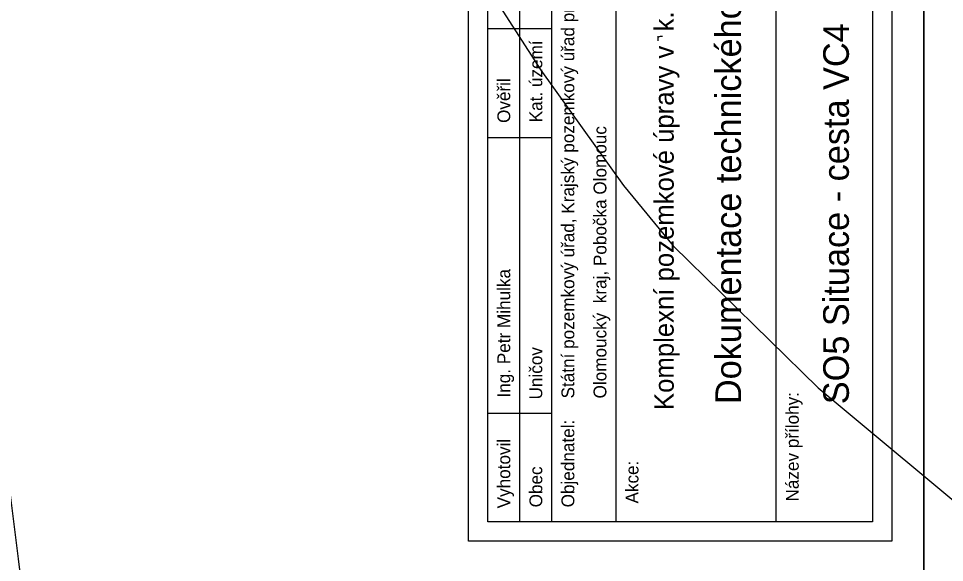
# Model space of a CAD drawing. Extents: x -555887 to -552101, y -1100251 to -1096546.
# Drawn here: x -554433.8 to -554289.4, y -1098074.8 to -1097989.9 of the extents above; entities that cross this region are included whole.
import ezdxf

# ---------------------------------------------------------------- set-up
doc = ezdxf.new("R2010")
doc.units = 0
for name, color, linetype in [('ram_VC4', 7, 'Continuous'), ('vrstevnice', 7, 'Continuous'), ('ZSST', 7, 'Continuous')]:
    doc.layers.add(name, color=color, linetype=linetype)

msp = doc.modelspace()

# ---------------------------------------------------------------- linework, layer by layer
at = {"layer": 'ram_VC4'}
for p, q in [((-554340.63, -1098068.47), (-554340.63, -1097888.47)), ((-554315.63, -1098068.47), (-554315.63, -1097888.47)), ((-554355.63, -1098068.47), (-554355.63, -1097948.47)), ((-554350.63, -1098068.47), (-554350.63, -1097948.47)), ((-554360.63, -1097991.47), (-554350.63, -1097991.47)), ((-554360.63, -1098008.47), (-554350.63, -1098008.47)), ((-554360.63, -1098051.47), (-554350.63, -1098051.47))]:
    msp.add_line(p, q, dxfattribs=at)
for points in [[(-554292.63, -1097880.47), (-554639.63, -1097880.47), (-554639.63, -1098500.47), (-554292.63, -1098500.47)], [(-554363.63, -1098071.47), (-554363.63, -1097885.47), (-554297.63, -1097885.47), (-554297.63, -1098071.47)], [(-554360.63, -1098068.47), (-554360.63, -1097888.47), (-554300.63, -1097888.47), (-554300.63, -1098068.47)]]:
    msp.add_lwpolyline(points, close=True, dxfattribs=at)
msp.add_lwpolyline([(-554292.63, -1098500.47), (-554639.63, -1098500.47), (-554639.63, -1097880.47), (-554292.63, -1097880.47), (-554292.63, -1098500.47)], dxfattribs=at)
at = {"layer": 'vrstevnice'}
msp.add_lwpolyline([(-554473.41, -1097939.13), (-554428.19, -1097931.13), (-554414.43, -1097931.27), (-554407.99, -1097933.61), (-554398, -1097939.41), (-554394.92, -1097942.36), (-554388.88, -1097947.7), (-554372.03, -1097967.36), (-554352.37, -1097997.97), (-554339.45, -1098015.94), (-554331.73, -1098025.35), (-554309.12, -1098047.53), (-554282.3, -1098069.86), (-554270.37, -1098078.14), (-554262.5, -1098082.5), (-554238.07, -1098093.73), (-554224.59, -1098097.8), (-554220.66, -1098097.94), (-554208.86, -1098100.05)], dxfattribs=at)
at = {"layer": 'ZSST'}
msp.add_lwpolyline([(-554449.75, -1097944.82), (-554443.28, -1097999.32), (-554433.87, -1098074.25), (-554426.78, -1098130.87), (-554414.6, -1098230.77), (-554424.53, -1098231.24), (-554454.27, -1098229.62), (-554455.22, -1098223.55), (-554470.24, -1098100.38), (-554489.66, -1097950.04), (-554460.37, -1097946.09)], close=True, dxfattribs=at)
for points in [[(-554334.07, -1097993.36), (-554334.07, -1097992.62)], [(-554334.07, -1097992.86), (-554333.97, -1097992.76), (-554333.87, -1097992.7), (-554333.71, -1097992.65), (-554333.56, -1097992.63), (-554333.4, -1097992.62)]]:
    msp.add_lwpolyline(points, dxfattribs=at)

# ---------------------------------------------------------------- texts
at = {"layer": 'ram_VC4'}
for s, height, p in [('Komplexní pozemkové úpravy v  k.ú. Nová Dědina u Uničova', 3, (-554331.63, -1098051)), ('Dokumentace technického řešení', 4, (-554321.13, -1098050.07)), ('Státní pozemkový úřad, Krajský pozemkový úřad pro', 2, (-554347.13, -1098049.19)), ('SO5 Situace - cesta VC4', 4, (-554304.31, -1098050.09)), ('Kat. území', 2, (-554352.13, -1098006.09)), ('Ověřil', 2, (-554357.13, -1098006.19)), ('Olomoucký  kraj, Pobočka Olomouc', 2, (-554342.13, -1098049.19)), ('Ing. Petr Mihulka', 2, (-554357.13, -1098049.05)), ('Uničov', 2, (-554352.13, -1098049.35)), ('Název přílohy:', 2, (-554312.13, -1098065.28)), ('Objednatel:', 2, (-554347.13, -1098066.19)), ('Vyhotovil', 2, (-554357.13, -1098066.35)), ('Obec', 2, (-554352.13, -1098066.19)), ('Akce:', 2, (-554337.13, -1098065.59))]:
    msp.add_text(s, height=height, rotation=90, dxfattribs=at).set_placement(p)

doc.saveas('drawing.dxf')
